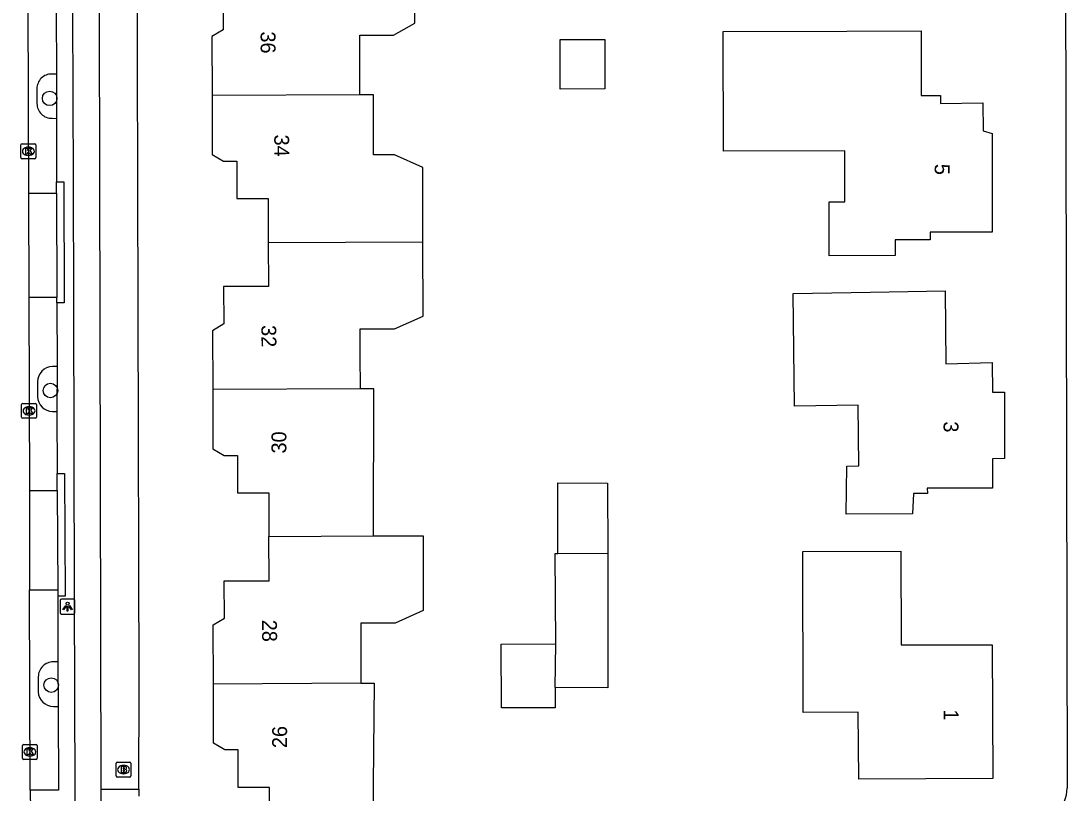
# Model space of a CAD drawing. Extents: x 160457 to 162082, y 388340 to 389736.
# Drawn here: x 161038.1 to 161108.3, y 388533.3 to 388585.2 of the extents above; entities that cross this region are included whole.
import ezdxf

# ---------------------------------------------------------------- set-up
doc = ezdxf.new("R2010")
doc.units = 0
for name, color, linetype in [('IMGEO_Boom', 7, 'Continuous'), ('IMGEO_Brandkraan', 7, 'Continuous'), ('IMGEO_Fietspad_gesloten', 7, 'Continuous'), ('IMGEO_Kolk', 7, 'Continuous'), ('IMGEO_Lichtpunt', 7, 'Continuous'), ('IMGEO_Pand', 7, 'Continuous'), ('IMGEO_Pand_nummerreeks', 7, 'Continuous'), ('IMGEO_Parkeervlak_open', 7, 'Continuous'), ('IMGEO_Rijbaan_lokaal_gesloten', 7, 'Continuous'), ('IMGEO_Verkeerseiland_open', 7, 'Continuous'), ('IMGEO_Voetpad_open', 7, 'Continuous')]:
    doc.layers.add(name, color=color, linetype=linetype)

msp = doc.modelspace()

# ---------------------------------------------------------------- linework, layer by layer
at = {"layer": 'IMGEO_Boom'}
for centre in [(161039.992, 388580.04), (161040.044, 388560.403), (161040.094, 388540.604)]:
    msp.add_circle(centre, 0.489, dxfattribs=at)
at = {"layer": 'IMGEO_Brandkraan'}
for p, q in [((161044.451, 388534.498), (161044.451, 388535.35)), ((161044.526, 388535.424), (161045.378, 388535.424)), ((161045.452, 388535.35), (161045.452, 388534.498)), ((161044.962, 388534.644), (161044.937, 388534.644)), ((161044.939, 388535.204), (161044.964, 388535.204)), ((161045.378, 388534.424), (161044.526, 388534.424))]:
    msp.add_line(p, q, dxfattribs=at)
for points in [[(161044.451, 388534.498), (161044.451, 388535.35)], [(161044.526, 388535.424), (161045.378, 388535.424)], [(161045.452, 388535.35), (161045.452, 388534.498)], [(161044.799, 388535.124), (161044.799, 388534.724), (161045.012, 388534.724)], [(161045.03, 388535.124), (161044.799, 388535.124)], [(161044.978, 388535.043), (161044.924, 388535.043), (161044.924, 388534.967)], [(161044.924, 388534.967), (161044.977, 388534.967)], [(161044.986, 388534.891), (161044.924, 388534.891), (161044.924, 388534.81)], [(161044.924, 388534.81), (161044.986, 388534.81)], [(161045.378, 388534.424), (161044.526, 388534.424)]]:
    msp.add_lwpolyline(points, dxfattribs=at)
for centre, radius, start, end in [((161044.528, 388535.348), 0.0765, 91.55205, 178.44795), ((161044.528, 388535.348), 0.0765, 91.55205, 178.44795), ((161045.376, 388535.348), 0.0765, 1.55205, 88.44795), ((161045.376, 388535.348), 0.0765, 1.55205, 88.44795), ((161044.979, 388535.005), 0.0379, 267.82845, 90.93552), ((161044.987, 388534.85), 0.0404, 269.87594, 90.50774), ((161045.018, 388534.975), 0.251, 268.66757, 293.53466), ((161045.034, 388534.979), 0.145, 59.4692, 91.53667), ((161045.059, 388535.026), 0.0922, 285.51372, 58.15012), ((161045.064, 388534.834), 0.105, 301.31148, 78.98903), ((161044.528, 388534.5), 0.0765, 181.55205, 268.44795), ((161044.528, 388534.5), 0.0765, 181.55205, 268.44795), ((161045.376, 388534.5), 0.0765, 271.55205, 358.44795), ((161045.376, 388534.5), 0.0765, 271.55205, 358.44795)]:
    msp.add_arc(centre, radius, start, end, dxfattribs=at)
for centre, major_axis, ratio, start_param, end_param in [((161044.938, 388534.924), (-0.387, 0.002), 0.722429, 4.712389, 7.853982), ((161044.963, 388534.924), (-0.39, 0.002), 0.717154, 1.570796, 4.712389)]:
    msp.add_ellipse(centre, major_axis=major_axis, ratio=ratio, start_param=start_param, end_param=end_param, dxfattribs=at)
at = {"layer": 'IMGEO_Fietspad_gesloten'}
for points in [[(161041.77, 388504.777), (161041.746, 388517.469), (161041.694, 388533.451), (161041.654, 388546.567), (161041.606, 388566.307), (161041.593, 388574.448), (161041.553, 388585.927), (161041.52, 388593.986), (161041.523, 388605.615), (161041.484, 388613.747), (161041.48, 388616.349), (161041.465, 388625.207), (161041.44, 388633.315), (161041.436, 388645.1), (161041.404, 388652.876), (161041.386, 388665.229), (161041.362, 388673.002), (161041.238, 388730.458)], [(161043.456, 388533.613), (161043.268, 388616.342), (161043.262, 388618.895), (161042.992, 388730.248)], [(161048.549, 388369.152), (161048.353, 388369.734), (161047.888, 388371.283), (161047.024, 388374.158), (161046.22, 388376.946), (161045.77, 388378.804), (161045.437, 388380.369), (161045.132, 388382.192), (161044.761, 388384.41), (161044.592, 388387.017), (161044.303, 388391.456), (161044.217, 388395.262), (161044.139, 388398.649), (161043.731, 388408.279), (161043.804, 388417.053), (161043.565, 388500), (161043.515, 388517.282), (161043.456, 388533.613)]]:
    msp.add_lwpolyline(points, dxfattribs=at)
at = {"layer": 'IMGEO_Kolk'}
for p, q in [((161038.059, 388576.056), (161038.059, 388576.908)), ((161038.134, 388576.982), (161038.986, 388576.982)), ((161038.547, 388576.762), (161038.572, 388576.762)), ((161039.06, 388576.908), (161039.06, 388576.056)), ((161038.57, 388576.202), (161038.545, 388576.202)), ((161038.986, 388575.982), (161038.134, 388575.982)), ((161038.108, 388558.608), (161038.108, 388559.46)), ((161038.183, 388559.534), (161039.035, 388559.534)), ((161038.596, 388559.314), (161038.621, 388559.314)), ((161039.109, 388559.46), (161039.109, 388558.608)), ((161039.035, 388558.534), (161038.183, 388558.534)), ((161038.619, 388558.754), (161038.594, 388558.754)), ((161038.16, 388535.684), (161038.16, 388536.536)), ((161038.235, 388536.61), (161039.087, 388536.61)), ((161038.648, 388536.39), (161038.673, 388536.39)), ((161039.161, 388536.536), (161039.161, 388535.684)), ((161039.087, 388535.61), (161038.235, 388535.61)), ((161038.671, 388535.83), (161038.646, 388535.83))]:
    msp.add_line(p, q, dxfattribs=at)
for points in [[(161038.059, 388576.056), (161038.059, 388576.908)], [(161038.134, 388576.982), (161038.986, 388576.982)], [(161039.06, 388576.908), (161039.06, 388576.056)], [(161038.38, 388576.682), (161038.503, 388576.682), (161038.503, 388576.531), (161038.633, 388576.682), (161038.797, 388576.682), (161038.651, 388576.531), (161038.804, 388576.282), (161038.652, 388576.282), (161038.567, 388576.446), (161038.503, 388576.379), (161038.503, 388576.282), (161038.38, 388576.282), (161038.38, 388576.682)], [(161038.986, 388575.982), (161038.134, 388575.982)], [(161038.108, 388558.608), (161038.108, 388559.46)], [(161038.183, 388559.534), (161039.035, 388559.534)], [(161038.429, 388559.234), (161038.552, 388559.234), (161038.552, 388559.083), (161038.682, 388559.234), (161038.846, 388559.234), (161038.7, 388559.083), (161038.853, 388558.834), (161038.701, 388558.834), (161038.616, 388558.998), (161038.552, 388558.931), (161038.552, 388558.834), (161038.429, 388558.834), (161038.429, 388559.234)], [(161039.109, 388559.46), (161039.109, 388558.608)], [(161039.035, 388558.534), (161038.183, 388558.534)], [(161038.16, 388535.684), (161038.16, 388536.536)], [(161038.235, 388536.61), (161039.087, 388536.61)], [(161038.481, 388536.31), (161038.604, 388536.31), (161038.604, 388536.159), (161038.734, 388536.31), (161038.898, 388536.31), (161038.752, 388536.159), (161038.905, 388535.91), (161038.753, 388535.91), (161038.668, 388536.074), (161038.604, 388536.007), (161038.604, 388535.91), (161038.481, 388535.91), (161038.481, 388536.31)], [(161039.161, 388536.536), (161039.161, 388535.684)], [(161039.087, 388535.61), (161038.235, 388535.61)]]:
    msp.add_lwpolyline(points, dxfattribs=at)
for centre, start, end in [((161038.136, 388576.906), 91.55205, 178.44795), ((161038.136, 388576.906), 91.55205, 178.44795), ((161038.984, 388576.906), 1.55205, 88.44795), ((161038.984, 388576.906), 1.55205, 88.44795), ((161038.136, 388576.058), 181.55205, 268.44795), ((161038.136, 388576.058), 181.55205, 268.44795), ((161038.984, 388576.058), 271.55205, 358.44795), ((161038.984, 388576.058), 271.55205, 358.44795), ((161038.185, 388559.458), 91.55205, 178.44795), ((161038.185, 388559.458), 91.55205, 178.44795), ((161039.033, 388559.458), 1.55205, 88.44795), ((161039.033, 388559.458), 1.55205, 88.44795), ((161038.185, 388558.61), 181.55205, 268.44795), ((161038.185, 388558.61), 181.55205, 268.44795), ((161039.033, 388558.61), 271.55205, 358.44795), ((161039.033, 388558.61), 271.55205, 358.44795), ((161038.237, 388536.534), 91.55205, 178.44795), ((161038.237, 388536.534), 91.55205, 178.44795), ((161039.085, 388536.534), 1.55205, 88.44795), ((161039.085, 388536.534), 1.55205, 88.44795), ((161038.237, 388535.686), 181.55205, 268.44795), ((161038.237, 388535.686), 181.55205, 268.44795), ((161039.085, 388535.686), 271.55205, 358.44795), ((161039.085, 388535.686), 271.55205, 358.44795)]:
    msp.add_arc(centre, 0.0765, start, end, dxfattribs=at)
for centre, major_axis, ratio, start_param, end_param in [((161038.546, 388576.482), (-0.387, 0.002), 0.722429, 4.712389, 7.853982), ((161038.571, 388576.482), (-0.39, 0.002), 0.717154, 1.570796, 4.712389), ((161038.595, 388559.034), (-0.387, 0.002), 0.722429, 4.712389, 7.853982), ((161038.62, 388559.034), (-0.39, 0.002), 0.717154, 1.570796, 4.712389), ((161038.647, 388536.11), (-0.387, 0.002), 0.722429, 4.712389, 7.853982), ((161038.672, 388536.11), (-0.39, 0.002), 0.717154, 1.570796, 4.712389)]:
    msp.add_ellipse(centre, major_axis=major_axis, ratio=ratio, start_param=start_param, end_param=end_param, dxfattribs=at)
at = {"layer": 'IMGEO_Lichtpunt'}
for p, q in [((161040.695, 388546.279), (161040.695, 388545.472)), ((161040.695, 388546.279), (161040.695, 388545.472)), ((161041.597, 388546.374), (161040.789, 388546.374)), ((161041.597, 388546.374), (161040.789, 388546.374)), ((161041.691, 388545.472), (161041.691, 388546.279)), ((161041.691, 388545.472), (161041.691, 388546.279)), ((161040.789, 388545.378), (161041.597, 388545.378)), ((161040.789, 388545.378), (161041.597, 388545.378))]:
    msp.add_line(p, q, dxfattribs=at)
for points in [[(161041.069, 388545.943), (161041.108, 388545.915), (161040.92, 388545.653), (161040.882, 388545.68), (161041.069, 388545.943)], [(161041.171, 388545.895), (161041.218, 388545.895), (161041.218, 388545.573), (161041.171, 388545.573), (161041.171, 388545.895)], [(161041.281, 388545.915), (161041.319, 388545.942), (161041.506, 388545.68), (161041.467, 388545.652), (161041.281, 388545.915)]]:
    msp.add_lwpolyline(points, dxfattribs=at)
msp.add_circle((161041.194, 388546.077), 0.0994, dxfattribs=at)
for centre, start, end in [((161040.789, 388546.279), 90, 180), ((161040.789, 388546.279), 90, 180), ((161041.597, 388546.279), 0, 90), ((161041.597, 388546.279), 0, 90), ((161040.789, 388545.472), 180, 270), ((161040.789, 388545.472), 180, 270), ((161041.597, 388545.472), 270, 0), ((161041.597, 388545.472), 270, 360)]:
    msp.add_arc(centre, 0.0946, start, end, dxfattribs=at)
at = {"layer": 'IMGEO_Pand'}
for points in [[(161054.627, 388590.132), (161054.634, 388587.182), (161051.635, 388587.175), (161051.641, 388584.646), (161050.893, 388584.195), (161050.902, 388580.239)], [(161060.838, 388580.283), (161060.838, 388580.466), (161060.837, 388582.381), (161060.836, 388584.295), (161063.098, 388584.297), (161064.52, 388585.102), (161064.521, 388590.157)], [(161093.544, 388584.563), (161098.543, 388584.575), (161098.547, 388580.241), (161099.839, 388580.241), (161099.831, 388579.691), (161102.687, 388579.739), (161102.704, 388577.869), (161103.301, 388577.676), (161103.303, 388571.045), (161099.141, 388571.039), (161099.141, 388570.539), (161096.781, 388570.534), (161096.782, 388569.474), (161092.362, 388569.466), (161092.354, 388573.095), (161093.414, 388573.097), (161093.404, 388576.516), (161085.254, 388576.495), (161085.23, 388584.543), (161093.544, 388584.563)], [(161077.285, 388584.002), (161077.295, 388580.677), (161074.29, 388580.668), (161074.28, 388583.993), (161077.285, 388584.002)], [(161060.838, 388580.283), (161050.902, 388580.239)], [(161065.062, 388570.397), (161065.052, 388575.389), (161063.148, 388576.236), (161061.738, 388576.235), (161061.736, 388580.287), (161060.838, 388580.283)], [(161050.902, 388580.239), (161050.912, 388576.269), (161051.662, 388575.821), (161052.562, 388575.823), (161052.568, 388573.304), (161054.667, 388573.309), (161054.674, 388570.352)], [(161054.674, 388570.352), (161054.681, 388567.402), (161051.662, 388567.4), (161051.689, 388564.886), (161050.94, 388564.414), (161050.949, 388560.478)], [(161054.674, 388570.352), (161065.062, 388570.397)], [(161060.862, 388560.516), (161060.862, 388560.698), (161060.858, 388562.618), (161060.854, 388564.538), (161063.164, 388564.543), (161065.072, 388565.397), (161065.062, 388570.397)], [(161089.942, 388566.931), (161095.141, 388567.019), (161100.14, 388567.103), (161100.198, 388562.201), (161103.309, 388562.284), (161103.334, 388560.287), (161104.129, 388560.281), (161104.143, 388555.83), (161103.328, 388555.82), (161103.334, 388553.842), (161098.951, 388553.833), (161098.955, 388553.483), (161098.018, 388553.488), (161097.964, 388552.112), (161093.49, 388552.085), (161093.534, 388555.325), (161094.353, 388555.334), (161094.303, 388559.413), (161090.033, 388559.362), (161089.942, 388566.931)], [(161060.862, 388560.516), (161050.949, 388560.478)], [(161050.949, 388560.478), (161050.959, 388556.488), (161051.709, 388556.04), (161052.609, 388556.042), (161052.603, 388553.516), (161054.714, 388553.528), (161054.721, 388550.581)], [(161061.74, 388550.625), (161061.76, 388560.52), (161060.862, 388560.516)], [(161074.135, 388549.439), (161074.127, 388554.195), (161077.474, 388554.178), (161077.483, 388549.422)], [(161050.994, 388540.673), (161050.985, 388544.648), (161051.735, 388545.1), (161051.711, 388547.611), (161054.729, 388547.621), (161054.721, 388550.581)], [(161054.721, 388550.581), (161061.74, 388550.625)], [(161061.74, 388550.625), (161065.082, 388550.632), (161065.091, 388545.627), (161063.194, 388544.763), (161060.884, 388544.758), (161060.888, 388542.838), (161060.892, 388540.918), (161060.892, 388540.734)], [(161073.994, 388543.366), (161073.944, 388549.44), (161074.135, 388549.439)], [(161077.483, 388549.422), (161077.493, 388540.423), (161073.955, 388540.433)], [(161077.483, 388549.422), (161074.135, 388549.439)], [(161097.18, 388549.615), (161097.197, 388543.299), (161103.309, 388543.318), (161103.351, 388534.328), (161094.347, 388534.27), (161094.301, 388538.775), (161090.607, 388538.758), (161090.58, 388549.579), (161097.18, 388549.615)], [(161073.955, 388540.433), (161073.958, 388539.07), (161070.344, 388539.063), (161070.329, 388543.359), (161073.994, 388543.366)], [(161073.955, 388540.433), (161073.994, 388543.366)], [(161060.892, 388540.734), (161061.787, 388540.74), (161061.698, 388531.663), (161054.769, 388531.613), (161054.765, 388533.727), (161052.647, 388533.718), (161052.656, 388536.257), (161051.756, 388536.255), (161051.002, 388536.703), (161050.994, 388540.673)], [(161060.892, 388540.734), (161050.994, 388540.673)]]:
    msp.add_lwpolyline(points, dxfattribs=at)
at = {"layer": 'IMGEO_Parkeervlak_open'}
for points in [[(161040.428, 388585.919), (161040.459, 388581.672)], [(161040.459, 388581.672), (161040.141, 388581.676)], [(161039.132, 388580.688), (161039.137, 388579.691)], [(161040.151, 388578.702), (161040.455, 388578.685)], [(161040.455, 388578.685), (161040.452, 388574.436)], [(161040.454, 388573.666), (161040.452, 388574.436)], [(161038.569, 388573.661), (161040.454, 388573.666)], [(161040.454, 388573.666), (161040.472, 388566.664)], [(161040.472, 388566.664), (161038.589, 388566.659)], [(161040.473, 388566.3), (161040.472, 388566.664)], [(161040.473, 388566.3), (161040.484, 388562.007)], [(161040.484, 388562.007), (161040.181, 388562.014)], [(161039.177, 388560.986), (161039.178, 388560.01)], [(161040.188, 388558.989), (161040.481, 388558.992)], [(161040.481, 388558.992), (161040.496, 388554.822)], [(161040.501, 388553.692), (161040.496, 388554.822)], [(161038.626, 388553.687), (161040.501, 388553.692)], [(161040.501, 388553.692), (161040.53, 388547.009)], [(161038.645, 388547.003), (161040.53, 388547.009)], [(161040.53, 388547.009), (161040.532, 388546.587)], [(161040.532, 388546.587), (161040.532, 388542.171)], [(161040.532, 388542.171), (161040.232, 388542.16)], [(161039.229, 388541.166), (161039.22, 388540.142)], [(161040.555, 388539.174), (161040.595, 388533.539), (161038.683, 388533.549)], [(161040.239, 388539.161), (161040.555, 388539.174)]]:
    msp.add_lwpolyline(points, dxfattribs=at)
for centre, radius, start, end in [((161040.114, 388580.694), 0.982, 88.43035, 180.36468), ((161040.123, 388579.687), 0.986, 179.77533, 271.65484), ((161040.196, 388560.995), 1.019, 90.85398, 180.4994), ((161040.208, 388560.019), 1.03, 180.4757, 268.90368), ((161040.224, 388541.165), 0.995, 89.55474, 179.92883), ((161040.266, 388540.209), 1.049, 183.67668, 268.5003)]:
    msp.add_arc(centre, radius, start, end, dxfattribs=at)
at = {"layer": 'IMGEO_Rijbaan_lokaal_gesloten'}
for points in [[(161038.533, 388586.278), (161038.569, 388573.661)], [(161038.569, 388573.661), (161038.589, 388566.659)], [(161038.589, 388566.659), (161038.626, 388553.687)], [(161038.626, 388553.687), (161038.645, 388547.003)], [(161038.683, 388533.549), (161038.645, 388547.003)], [(161038.683, 388533.549), (161038.729, 388530.808)]]:
    msp.add_lwpolyline(points, dxfattribs=at)
at = {"layer": 'IMGEO_Verkeerseiland_open'}
for points in [[(161040.459, 388581.672), (161040.455, 388578.685)], [(161040.452, 388574.436), (161040.951, 388574.437), (161040.971, 388566.301), (161040.473, 388566.3)], [(161040.484, 388562.007), (161040.481, 388558.992)], [(161040.496, 388554.822), (161040.995, 388554.824), (161041.031, 388546.589), (161040.532, 388546.587)], [(161040.532, 388542.171), (161040.555, 388539.174)]]:
    msp.add_lwpolyline(points, dxfattribs=at)
at = {"layer": 'IMGEO_Voetpad_open'}
for points in [[(161045.988, 388533.608), (161046.011, 388540.621), (161045.804, 388616.329), (161045.797, 388619.053), (161045.601, 388687.881)], [(161108.043, 388688.071), (161108.34, 388533.674)], [(161043.456, 388533.613), (161045.988, 388533.608)], [(161045.988, 388533.608), (161045.99, 388533.147)]]:
    msp.add_lwpolyline(points, dxfattribs=at)
msp.add_arc((161106.111, 388533.675), 2.229, 267.22069, 359.96658, dxfattribs=at)

# ---------------------------------------------------------------- texts
at = {"layer": 'IMGEO_Pand_nummerreeks'}
for s, rotation, p in [('36', 270.1373, (161054.161, 388584.541)), ('34', 270.1373, (161055.078, 388577.607)), ('5', 270.52086, (161099.444, 388575.637)), ('32', 270.61285, (161054.21, 388564.798)), ('3', 270.16967, (161100.041, 388558.328)), ('30', 89.8627, (161055.889, 388556.168)), ('28', 270.54983, (161054.256, 388544.991)), ('1', 270.26767, (161100.05, 388538.968)), ('26', 89.79968, (161055.936, 388536.363))]:
    msp.add_text(s, height=1, rotation=rotation, dxfattribs=at).set_placement(p)

doc.saveas('drawing.dxf')
